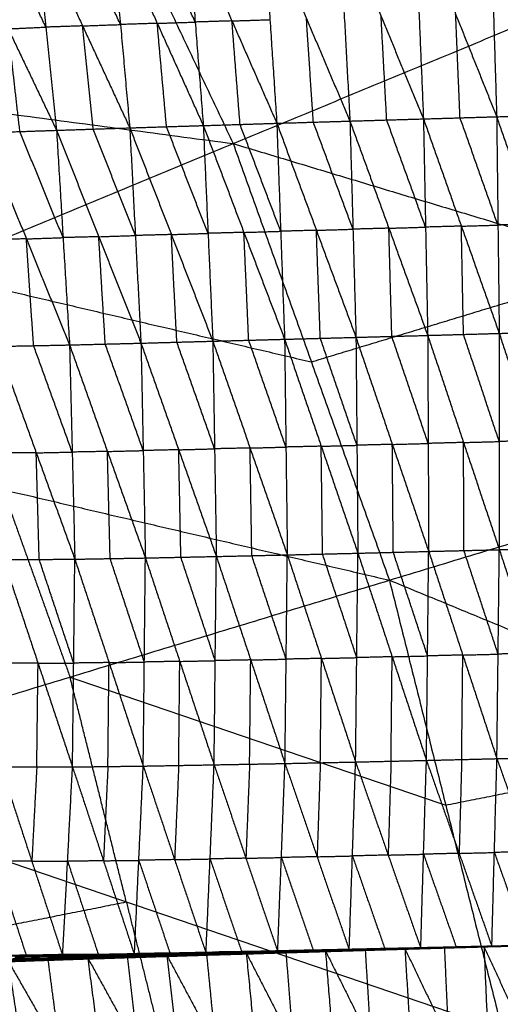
# Model space of a CAD drawing. Header units: millimetres. Extents: x -106 to 110, y -96 to 120.
# Tile 795 of 1020: x 53.65 to 59.65, y 23.78 to 36.08. Entities that reach past the tile are written whole.
import ezdxf

# ---------------------------------------------------------------- set-up
doc = ezdxf.new("R2010")
doc.units = ezdxf.units.MM
doc.header["$MEASUREMENT"] = 0
doc.layers.add('Default', color=7, linetype='Continuous', true_color=0x000000)

msp = doc.modelspace()

# ---------------------------------------------------------------- linework, layer by layer
at = {"layer": 'Default'}
for points in [[(46.493, 35.834, 3.861), (50.168, 37.798, 3.907), (53.843, 39.763, 3.952)], [(53.843, 39.763, 3.952), (55.081, 37.146, 3.952), (56.318, 34.53, 3.952)], [(56.318, 34.53, 3.952), (60.198, 36.137, 4.07), (64.078, 37.744, 4.188)], [(57.635, 37.399, -1.604), (57.706, 36.105, -2.123), (57.776, 34.811, -2.641)], [(57.635, 37.399, -1.604), (58.165, 36.118, -2.106), (58.694, 34.838, -2.609)], [(58.584, 37.426, -1.572), (58.639, 36.132, -2.09), (58.694, 34.838, -2.609)], [(58.584, 37.426, -1.572), (59.096, 36.146, -2.073), (59.608, 34.865, -2.573)], [(59.528, 37.453, -1.536), (59.568, 36.159, -2.055), (59.608, 34.865, -2.573)], [(59.528, 37.453, -1.536), (60.026, 36.172, -2.036), (60.524, 34.891, -2.536)], [(53.98, 35.984, -2.2), (53.678, 36.617, -1.941), (53.376, 37.25, -1.683)], [(53.848, 37.271, -1.682), (53.98, 35.984, -2.2), (54.113, 34.696, -2.718)], [(53.848, 37.271, -1.682), (54.438, 35.999, -2.196), (55.027, 34.726, -2.71)], [(54.911, 36.016, -2.191), (54.616, 36.653, -1.934), (54.321, 37.289, -1.677)], [(54.795, 37.307, -1.671), (54.911, 36.016, -2.191), (55.027, 34.726, -2.71)], [(54.795, 37.307, -1.671), (55.37, 36.031, -2.182), (55.945, 34.755, -2.693)], [(55.844, 36.047, -2.174), (55.556, 36.685, -1.918), (55.269, 37.323, -1.663)], [(55.743, 37.339, -1.655), (55.844, 36.047, -2.174), (55.945, 34.755, -2.693)], [(55.743, 37.339, -1.655), (56.303, 36.061, -2.162), (56.863, 34.784, -2.67)], [(56.691, 37.37, -1.632), (56.777, 36.077, -2.151), (56.863, 34.784, -2.67)], [(56.691, 37.37, -1.632), (57.233, 36.09, -2.137), (57.776, 34.811, -2.641)], [(52.904, 37.229, -1.684), (53.509, 35.963, -2.201), (54.113, 34.696, -2.718)], [(59.151, 34.852, -2.591), (59.123, 35.499, -2.332), (59.096, 36.146, -2.073)], [(55.37, 36.031, -2.182), (55.141, 36.024, -2.187), (54.911, 36.016, -2.191)], [(55.37, 36.031, -2.182), (55.607, 36.039, -2.178), (55.844, 36.047, -2.174)], [(55.486, 34.741, -2.702), (55.428, 35.386, -2.442), (55.37, 36.031, -2.182)], [(56.303, 36.061, -2.162), (56.073, 36.054, -2.168), (55.844, 36.047, -2.174)], [(56.303, 36.061, -2.162), (56.54, 36.069, -2.157), (56.777, 36.077, -2.151)], [(56.404, 34.769, -2.682), (56.353, 35.415, -2.422), (56.303, 36.061, -2.162)], [(57.319, 34.797, -2.656), (57.276, 35.444, -2.396), (57.233, 36.09, -2.137)], [(58.235, 34.825, -2.625), (58.2, 35.472, -2.366), (58.165, 36.118, -2.106)], [(53.509, 35.963, -2.201), (53.744, 35.973, -2.2), (53.98, 35.984, -2.2)], [(53.655, 34.68, -2.717), (53.582, 35.321, -2.459), (53.509, 35.963, -2.201)], [(54.438, 35.999, -2.196), (54.209, 35.991, -2.198), (53.98, 35.984, -2.2)], [(54.438, 35.999, -2.196), (54.674, 36.008, -2.193), (54.911, 36.016, -2.191)], [(54.57, 34.711, -2.714), (54.504, 35.355, -2.455), (54.438, 35.999, -2.196)], [(46.493, 35.834, 3.861), (51.406, 35.182, 3.907), (56.318, 34.53, 3.952)], [(56.863, 34.784, -2.67), (57.319, 34.797, -2.656), (57.776, 34.811, -2.641)], [(57.814, 33.461, -2.77), (57.567, 34.129, -2.713), (57.319, 34.797, -2.656)], [(57.776, 34.811, -2.641), (58.235, 34.825, -2.625), (58.694, 34.838, -2.609)], [(57.776, 34.811, -2.641), (57.814, 33.461, -2.77), (57.851, 32.111, -2.899)], [(57.776, 34.811, -2.641), (58.262, 33.473, -2.754), (58.747, 32.135, -2.866)], [(58.72, 33.487, -2.737), (58.478, 34.156, -2.681), (58.235, 34.825, -2.625)], [(58.694, 34.838, -2.609), (59.151, 34.852, -2.591), (59.608, 34.865, -2.573)], [(58.694, 34.838, -2.609), (58.72, 33.487, -2.737), (58.747, 32.135, -2.866)], [(58.694, 34.838, -2.609), (59.167, 33.499, -2.72), (59.64, 32.16, -2.832)], [(59.624, 33.512, -2.703), (59.388, 34.182, -2.647), (59.151, 34.852, -2.591)], [(59.608, 34.865, -2.573), (60.066, 34.878, -2.555), (60.524, 34.891, -2.536)], [(59.608, 34.865, -2.573), (59.624, 33.512, -2.703), (59.64, 32.16, -2.832)], [(59.608, 34.865, -2.573), (60.071, 33.525, -2.685), (60.534, 32.185, -2.798)], [(53.197, 34.665, -2.715), (53.655, 34.68, -2.717), (54.113, 34.696, -2.718)], [(54.194, 33.356, -2.848), (53.924, 34.018, -2.782), (53.655, 34.68, -2.717)], [(54.113, 34.696, -2.718), (54.57, 34.711, -2.714), (55.027, 34.726, -2.71)], [(54.113, 34.696, -2.718), (54.194, 33.356, -2.848), (54.275, 32.016, -2.978)], [(54.113, 34.696, -2.718), (54.64, 33.367, -2.844), (55.167, 32.038, -2.97)], [(55.097, 33.382, -2.84), (54.834, 34.046, -2.777), (54.57, 34.711, -2.714)], [(55.027, 34.726, -2.71), (55.486, 34.741, -2.702), (55.945, 34.755, -2.693)], [(55.027, 34.726, -2.71), (55.097, 33.382, -2.84), (55.167, 32.038, -2.97)], [(55.027, 34.726, -2.71), (55.546, 33.394, -2.831), (56.064, 32.063, -2.952)], [(56.004, 33.409, -2.823), (55.745, 34.075, -2.762), (55.486, 34.741, -2.702)], [(55.945, 34.755, -2.693), (56.404, 34.769, -2.682), (56.863, 34.784, -2.67)], [(55.945, 34.755, -2.693), (56.004, 33.409, -2.823), (56.064, 32.063, -2.952)], [(55.945, 34.755, -2.693), (56.452, 33.421, -2.811), (56.96, 32.087, -2.928)], [(56.911, 33.435, -2.799), (56.658, 34.102, -2.74), (56.404, 34.769, -2.682)], [(56.863, 34.784, -2.67), (56.911, 33.435, -2.799), (56.96, 32.087, -2.928)], [(56.863, 34.784, -2.67), (57.357, 33.447, -2.784), (57.851, 32.111, -2.899)], [(53.197, 34.665, -2.715), (53.736, 33.34, -2.847), (54.275, 32.016, -2.978)], [(48.618, 31.34, 3.861), (52.468, 32.935, 3.907), (56.318, 34.53, 3.952)], [(56.318, 34.53, 3.952), (57.294, 31.804, 3.952), (58.269, 29.079, 3.952)], [(56.318, 34.53, 3.952), (61.312, 33.024, 4.07), (66.306, 31.517, 4.188)], [(57.357, 33.447, -2.784), (57.134, 33.441, -2.792), (56.911, 33.435, -2.799)], [(57.357, 33.447, -2.784), (57.585, 33.454, -2.777), (57.814, 33.461, -2.77)], [(57.406, 32.099, -2.913), (57.381, 32.773, -2.849), (57.357, 33.447, -2.784)], [(58.262, 33.473, -2.754), (58.038, 33.467, -2.762), (57.814, 33.461, -2.77)], [(58.262, 33.473, -2.754), (58.491, 33.48, -2.746), (58.72, 33.487, -2.737)], [(58.299, 32.123, -2.882), (58.28, 32.798, -2.818), (58.262, 33.473, -2.754)], [(59.167, 33.499, -2.72), (58.944, 33.493, -2.729), (58.72, 33.487, -2.737)], [(59.167, 33.499, -2.72), (59.395, 33.506, -2.712), (59.624, 33.512, -2.703)], [(59.194, 32.148, -2.849), (59.18, 32.823, -2.785), (59.167, 33.499, -2.72)], [(60.071, 33.525, -2.685), (59.848, 33.519, -2.694), (59.624, 33.512, -2.703)], [(53.736, 33.34, -2.847), (53.512, 33.336, -2.846), (53.288, 33.331, -2.846)], [(53.736, 33.34, -2.847), (53.965, 33.348, -2.848), (54.194, 33.356, -2.848)], [(53.826, 32.007, -2.978), (53.781, 32.673, -2.912), (53.736, 33.34, -2.847)], [(54.64, 33.367, -2.844), (54.417, 33.361, -2.846), (54.194, 33.356, -2.848)], [(54.64, 33.367, -2.844), (54.868, 33.375, -2.842), (55.097, 33.382, -2.84)], [(54.721, 32.027, -2.974), (54.68, 32.697, -2.909), (54.64, 33.367, -2.844)], [(55.546, 33.394, -2.831), (55.321, 33.388, -2.835), (55.097, 33.382, -2.84)], [(55.546, 33.394, -2.831), (55.775, 33.402, -2.827), (56.004, 33.409, -2.823)], [(55.615, 32.051, -2.961), (55.58, 32.722, -2.896), (55.546, 33.394, -2.831)], [(56.452, 33.421, -2.811), (56.228, 33.415, -2.817), (56.004, 33.409, -2.823)], [(56.452, 33.421, -2.811), (56.682, 33.428, -2.805), (56.911, 33.435, -2.799)], [(56.512, 32.075, -2.94), (56.482, 32.748, -2.875), (56.452, 33.421, -2.811)], [(57.294, 31.804, 3.952), (59.303, 32.414, 4.011), (61.312, 33.024, 4.07)], [(52.468, 32.935, 3.907), (54.881, 32.37, 3.929), (57.294, 31.804, 3.952)], [(56.064, 32.063, -2.952), (56.512, 32.075, -2.94), (56.96, 32.087, -2.928)], [(56.96, 32.087, -2.928), (57.406, 32.099, -2.913), (57.851, 32.111, -2.899)], [(56.96, 32.087, -2.928), (56.977, 30.741, -2.782), (56.994, 29.395, -2.637)], [(56.96, 32.087, -2.928), (57.417, 30.751, -2.77), (57.875, 29.416, -2.612)], [(57.863, 30.763, -2.755), (57.634, 31.431, -2.834), (57.406, 32.099, -2.913)], [(57.851, 32.111, -2.899), (58.299, 32.123, -2.882), (58.747, 32.135, -2.866)], [(57.851, 32.111, -2.899), (57.863, 30.763, -2.755), (57.875, 29.416, -2.612)], [(57.851, 32.111, -2.899), (58.305, 30.774, -2.741), (58.759, 29.438, -2.584)], [(58.753, 30.786, -2.725), (58.526, 31.455, -2.804), (58.299, 32.123, -2.882)], [(58.747, 32.135, -2.866), (59.194, 32.148, -2.849), (59.64, 32.16, -2.832)], [(58.747, 32.135, -2.866), (58.753, 30.786, -2.725), (58.759, 29.438, -2.584)], [(58.747, 32.135, -2.866), (59.194, 30.798, -2.71), (59.641, 29.46, -2.554)], [(59.64, 30.81, -2.693), (59.417, 31.479, -2.771), (59.194, 32.148, -2.849)], [(59.64, 32.16, -2.832), (60.087, 32.172, -2.815), (60.534, 32.185, -2.798)], [(59.64, 32.16, -2.832), (59.64, 30.81, -2.693), (59.641, 29.46, -2.554)], [(59.64, 32.16, -2.832), (60.082, 30.822, -2.678), (60.523, 29.484, -2.523)], [(53.378, 31.998, -2.977), (53.826, 32.007, -2.978), (54.275, 32.016, -2.978)], [(53.378, 31.998, -2.977), (53.859, 30.669, -2.827), (54.341, 29.341, -2.678)], [(54.308, 30.678, -2.828), (54.067, 31.343, -2.903), (53.826, 32.007, -2.978)], [(54.275, 32.016, -2.978), (54.721, 32.027, -2.974), (55.167, 32.038, -2.97)], [(54.275, 32.016, -2.978), (54.308, 30.678, -2.828), (54.341, 29.341, -2.678)], [(54.275, 32.016, -2.978), (54.748, 30.686, -2.825), (55.222, 29.356, -2.672)], [(55.195, 30.697, -2.821), (54.958, 31.362, -2.897), (54.721, 32.027, -2.974)], [(55.167, 32.038, -2.97), (55.615, 32.051, -2.961), (56.064, 32.063, -2.952)], [(55.167, 32.038, -2.97), (55.195, 30.697, -2.821), (55.222, 29.356, -2.672)], [(55.167, 32.038, -2.97), (55.638, 30.707, -2.813), (56.108, 29.375, -2.657)], [(56.086, 30.719, -2.805), (55.851, 31.385, -2.883), (55.615, 32.051, -2.961)], [(56.064, 32.063, -2.952), (56.086, 30.719, -2.805), (56.108, 29.375, -2.657)], [(56.064, 32.063, -2.952), (56.529, 30.729, -2.794), (56.994, 29.395, -2.637)], [(56.977, 30.741, -2.782), (56.744, 31.408, -2.861), (56.512, 32.075, -2.94)], [(58.269, 29.079, 3.952), (62.288, 30.298, 4.07), (66.306, 31.517, 4.188)], [(48.618, 31.34, 3.861), (53.443, 30.21, 3.907), (58.269, 29.079, 3.952)], [(56.529, 30.729, -2.794), (56.753, 30.735, -2.788), (56.977, 30.741, -2.782)], [(57.417, 30.751, -2.77), (57.197, 30.746, -2.776), (56.977, 30.741, -2.782)], [(57.417, 30.751, -2.77), (57.64, 30.757, -2.763), (57.863, 30.763, -2.755)], [(57.434, 29.405, -2.624), (57.426, 30.078, -2.697), (57.417, 30.751, -2.77)], [(58.305, 30.774, -2.741), (58.084, 30.769, -2.748), (57.863, 30.763, -2.755)], [(58.305, 30.774, -2.741), (58.529, 30.78, -2.733), (58.753, 30.786, -2.725)], [(58.317, 29.427, -2.598), (58.311, 30.1, -2.67), (58.305, 30.774, -2.741)], [(59.194, 30.798, -2.71), (58.974, 30.792, -2.718), (58.753, 30.786, -2.725)], [(59.194, 30.798, -2.71), (59.417, 30.804, -2.702), (59.64, 30.81, -2.693)], [(59.2, 29.449, -2.569), (59.197, 30.123, -2.639), (59.194, 30.798, -2.71)], [(60.082, 30.822, -2.678), (59.861, 30.816, -2.685), (59.64, 30.81, -2.693)], [(53.859, 30.669, -2.827), (53.637, 30.668, -2.826), (53.414, 30.666, -2.826)], [(53.859, 30.669, -2.827), (54.083, 30.674, -2.828), (54.308, 30.678, -2.828)], [(53.896, 29.338, -2.676), (53.878, 30.003, -2.752), (53.859, 30.669, -2.827)], [(54.748, 30.686, -2.825), (54.528, 30.682, -2.827), (54.308, 30.678, -2.828)], [(54.748, 30.686, -2.825), (54.972, 30.692, -2.823), (55.195, 30.697, -2.821)], [(54.782, 29.349, -2.675), (54.765, 30.017, -2.75), (54.748, 30.686, -2.825)], [(55.638, 30.707, -2.813), (55.416, 30.702, -2.817), (55.195, 30.697, -2.821)], [(55.638, 30.707, -2.813), (55.862, 30.713, -2.809), (56.086, 30.719, -2.805)], [(55.665, 29.366, -2.664), (55.652, 30.036, -2.739), (55.638, 30.707, -2.813)], [(56.529, 30.729, -2.794), (56.307, 30.724, -2.799), (56.086, 30.719, -2.805)], [(56.551, 29.385, -2.647), (56.54, 30.057, -2.721), (56.529, 30.729, -2.794)], [(53.443, 30.21, 3.907), (53.862, 29.04, 3.907), (54.281, 27.869, 3.907)], [(56.108, 29.375, -2.657), (56.551, 29.385, -2.647), (56.994, 29.395, -2.637)], [(56.98, 28.093, -2.14), (56.766, 28.739, -2.394), (56.551, 29.385, -2.647)], [(56.965, 26.79, -1.643), (56.98, 28.093, -2.14), (56.994, 29.395, -2.637)], [(56.994, 29.395, -2.637), (57.434, 29.405, -2.624), (57.875, 29.416, -2.612)], [(56.994, 29.395, -2.637), (57.42, 28.102, -2.131), (57.847, 26.809, -1.624)], [(57.861, 28.112, -2.118), (57.648, 28.759, -2.371), (57.434, 29.405, -2.624)], [(57.847, 26.809, -1.624), (57.861, 28.112, -2.118), (57.875, 29.416, -2.612)], [(57.875, 29.416, -2.612), (58.317, 29.427, -2.598), (58.759, 29.438, -2.584)], [(57.875, 29.416, -2.612), (58.303, 28.123, -2.107), (58.731, 26.829, -1.602)], [(58.745, 28.133, -2.093), (58.531, 28.78, -2.345), (58.317, 29.427, -2.598)], [(58.731, 26.829, -1.602), (58.745, 28.133, -2.093), (58.759, 29.438, -2.584)], [(58.759, 29.438, -2.584), (59.2, 29.449, -2.569), (59.641, 29.46, -2.554)], [(58.759, 29.438, -2.584), (59.185, 28.144, -2.081), (59.611, 26.851, -1.577)], [(59.626, 28.156, -2.066), (59.413, 28.802, -2.317), (59.2, 29.449, -2.569)], [(59.611, 26.851, -1.577), (59.626, 28.156, -2.066), (59.641, 29.46, -2.554)], [(59.641, 29.46, -2.554), (60.082, 29.472, -2.539), (60.523, 29.484, -2.523)], [(59.641, 29.46, -2.554), (60.066, 28.167, -2.053), (60.491, 26.873, -1.551)], [(53.451, 29.334, -2.675), (53.896, 29.338, -2.676), (54.341, 29.341, -2.678)], [(53.451, 29.334, -2.675), (53.882, 28.041, -2.175), (54.312, 26.747, -1.675)], [(54.327, 28.044, -2.176), (54.111, 28.691, -2.426), (53.896, 29.338, -2.676)], [(54.312, 26.747, -1.675), (54.327, 28.044, -2.176), (54.341, 29.341, -2.678)], [(54.341, 29.341, -2.678), (54.782, 29.349, -2.675), (55.222, 29.356, -2.672)], [(54.341, 29.341, -2.678), (54.768, 28.05, -2.174), (55.195, 26.758, -1.669)], [(55.209, 28.057, -2.17), (54.995, 28.703, -2.423), (54.782, 29.349, -2.675)], [(55.195, 26.758, -1.669), (55.209, 28.057, -2.17), (55.222, 29.356, -2.672)], [(55.222, 29.356, -2.672), (55.665, 29.366, -2.664), (56.108, 29.375, -2.657)], [(55.222, 29.356, -2.672), (55.651, 28.065, -2.165), (56.08, 26.774, -1.659)], [(56.094, 28.074, -2.158), (55.88, 28.72, -2.411), (55.665, 29.366, -2.664)], [(56.08, 26.774, -1.659), (56.094, 28.074, -2.158), (56.108, 29.375, -2.657)], [(56.108, 29.375, -2.657), (56.537, 28.083, -2.15), (56.965, 26.79, -1.643)], [(50.293, 26.66, 3.861), (54.281, 27.869, 3.907), (58.269, 29.079, 3.952)], [(58.269, 29.079, 3.952), (58.972, 26.271, 3.952), (59.675, 23.464, 3.952)], [(58.269, 29.079, 3.952), (63.091, 27.091, 4.07), (67.913, 25.102, 4.188)], [(59.185, 28.144, -2.081), (59.405, 28.15, -2.073), (59.626, 28.156, -2.066)], [(60.066, 28.167, -2.053), (59.846, 28.161, -2.059), (59.626, 28.156, -2.066)], [(53.882, 28.041, -2.175), (53.658, 28.041, -2.174), (53.435, 28.041, -2.174)], [(53.866, 26.748, -1.674), (53.874, 27.394, -1.924), (53.882, 28.041, -2.175)], [(53.882, 28.041, -2.175), (54.104, 28.042, -2.175), (54.327, 28.044, -2.176)], [(54.768, 28.05, -2.174), (54.547, 28.047, -2.175), (54.327, 28.044, -2.176)], [(54.754, 26.753, -1.672), (54.761, 27.401, -1.923), (54.768, 28.05, -2.174)], [(54.768, 28.05, -2.174), (54.988, 28.053, -2.172), (55.209, 28.057, -2.17)], [(55.651, 28.065, -2.165), (55.43, 28.061, -2.168), (55.209, 28.057, -2.17)], [(55.638, 26.766, -1.664), (55.645, 27.415, -1.915), (55.651, 28.065, -2.165)], [(55.651, 28.065, -2.165), (55.873, 28.07, -2.162), (56.094, 28.074, -2.158)], [(56.537, 28.083, -2.15), (56.316, 28.079, -2.154), (56.094, 28.074, -2.158)], [(56.523, 26.782, -1.651), (56.53, 27.432, -1.901), (56.537, 28.083, -2.15)], [(56.537, 28.083, -2.15), (56.758, 28.088, -2.145), (56.98, 28.093, -2.14)], [(57.42, 28.102, -2.131), (57.2, 28.097, -2.135), (56.98, 28.093, -2.14)], [(57.406, 26.8, -1.634), (57.413, 27.451, -1.882), (57.42, 28.102, -2.131)], [(57.42, 28.102, -2.131), (57.641, 28.107, -2.124), (57.861, 28.112, -2.118)], [(58.303, 28.123, -2.107), (58.082, 28.117, -2.113), (57.861, 28.112, -2.118)], [(58.289, 26.819, -1.613), (58.296, 27.471, -1.86), (58.303, 28.123, -2.107)], [(58.303, 28.123, -2.107), (58.524, 28.128, -2.1), (58.745, 28.133, -2.093)], [(59.185, 28.144, -2.081), (58.965, 28.139, -2.087), (58.745, 28.133, -2.093)], [(59.171, 26.84, -1.59), (59.178, 27.492, -1.835), (59.185, 28.144, -2.081)], [(54.281, 27.869, 3.907), (56.626, 27.07, 3.929), (58.972, 26.271, 3.952)], [(54.984, 25.062, 3.907), (54.632, 26.466, 3.907), (54.281, 27.869, 3.907)], [(58.972, 26.271, 3.952), (61.031, 26.681, 4.011), (63.091, 27.091, 4.07)], [(56.965, 26.79, -1.643), (57.406, 26.8, -1.634), (57.847, 26.809, -1.624)], [(57.406, 26.8, -1.634), (57.386, 26.213, -1.174), (57.366, 25.626, -0.713)], [(57.767, 24.462, 0.216), (57.807, 25.636, -0.704), (57.847, 26.809, -1.624)], [(57.847, 26.809, -1.624), (58.289, 26.819, -1.613), (58.731, 26.829, -1.602)], [(57.847, 26.809, -1.624), (58.253, 25.647, -0.695), (58.66, 24.484, 0.234)], [(58.289, 26.819, -1.613), (58.271, 26.233, -1.154), (58.253, 25.647, -0.695)], [(58.66, 24.484, 0.234), (58.695, 25.657, -0.684), (58.731, 26.829, -1.602)], [(58.731, 26.829, -1.602), (59.171, 26.84, -1.59), (59.611, 26.851, -1.577)], [(58.731, 26.829, -1.602), (59.139, 25.668, -0.674), (59.548, 24.507, 0.254)], [(59.171, 26.84, -1.59), (59.155, 26.254, -1.132), (59.139, 25.668, -0.674)], [(59.548, 24.507, 0.254), (59.579, 25.679, -0.662), (59.611, 26.851, -1.577)], [(59.611, 26.851, -1.577), (60.051, 26.862, -1.564), (60.491, 26.873, -1.551)], [(59.611, 26.851, -1.577), (60.023, 25.69, -0.651), (60.436, 24.53, 0.276)], [(53.419, 26.748, -1.673), (53.804, 25.569, -0.755), (54.189, 24.39, 0.164)], [(53.419, 26.748, -1.673), (53.866, 26.748, -1.674), (54.312, 26.747, -1.675)], [(53.866, 26.748, -1.674), (53.835, 26.159, -1.214), (53.804, 25.569, -0.755)], [(54.189, 24.39, 0.164), (54.251, 25.569, -0.755), (54.312, 26.747, -1.675)], [(54.312, 26.747, -1.675), (54.754, 26.753, -1.672), (55.195, 26.758, -1.669)], [(54.312, 26.747, -1.675), (54.699, 25.576, -0.75), (55.085, 24.404, 0.175)], [(54.754, 26.753, -1.672), (54.726, 26.164, -1.211), (54.699, 25.576, -0.75)], [(55.085, 24.404, 0.175), (55.14, 25.581, -0.747), (55.195, 26.758, -1.669)], [(55.195, 26.758, -1.669), (55.638, 26.766, -1.664), (56.08, 26.774, -1.659)], [(55.195, 26.758, -1.669), (55.587, 25.59, -0.741), (55.979, 24.422, 0.187)], [(55.638, 26.766, -1.664), (55.612, 26.178, -1.203), (55.587, 25.59, -0.741)], [(55.979, 24.422, 0.187), (56.03, 25.598, -0.736), (56.08, 26.774, -1.659)], [(56.08, 26.774, -1.659), (56.523, 26.782, -1.651), (56.965, 26.79, -1.643)], [(56.08, 26.774, -1.659), (56.477, 25.607, -0.729), (56.874, 24.441, 0.201)], [(56.523, 26.782, -1.651), (56.5, 26.195, -1.19), (56.477, 25.607, -0.729)], [(56.874, 24.441, 0.201), (56.92, 25.616, -0.721), (56.965, 26.79, -1.643)], [(56.965, 26.79, -1.643), (57.366, 25.626, -0.713), (57.767, 24.462, 0.216)], [(50.293, 26.66, 3.861), (54.984, 25.062, 3.907), (59.675, 23.464, 3.952)], [(54.699, 25.576, -0.75), (54.475, 25.572, -0.753), (54.251, 25.569, -0.755)], [(54.699, 25.576, -0.75), (54.919, 25.578, -0.749), (55.14, 25.581, -0.747)], [(55.587, 25.59, -0.741), (55.364, 25.586, -0.744), (55.14, 25.581, -0.747)], [(55.14, 25.581, -0.747), (55.336, 24.997, -0.283), (55.532, 24.413, 0.181)], [(55.587, 25.59, -0.741), (55.809, 25.594, -0.739), (56.03, 25.598, -0.736)], [(56.477, 25.607, -0.729), (56.254, 25.603, -0.732), (56.03, 25.598, -0.736)], [(56.03, 25.598, -0.736), (56.228, 25.015, -0.271), (56.427, 24.432, 0.194)], [(56.477, 25.607, -0.729), (56.699, 25.612, -0.725), (56.92, 25.616, -0.721)], [(57.366, 25.626, -0.713), (57.143, 25.621, -0.717), (56.92, 25.616, -0.721)], [(56.92, 25.616, -0.721), (57.12, 25.034, -0.256), (57.32, 24.452, 0.209)], [(57.366, 25.626, -0.713), (57.586, 25.631, -0.709), (57.807, 25.636, -0.704)], [(58.253, 25.647, -0.695), (58.03, 25.641, -0.699), (57.807, 25.636, -0.704)], [(57.807, 25.636, -0.704), (58.01, 25.055, -0.239), (58.213, 24.473, 0.225)], [(58.253, 25.647, -0.695), (58.474, 25.652, -0.69), (58.695, 25.657, -0.684)], [(59.139, 25.668, -0.674), (58.917, 25.663, -0.679), (58.695, 25.657, -0.684)], [(58.695, 25.657, -0.684), (58.9, 25.076, -0.22), (59.104, 24.496, 0.244)], [(59.139, 25.668, -0.674), (59.359, 25.674, -0.668), (59.579, 25.679, -0.662)], [(60.023, 25.69, -0.651), (59.801, 25.685, -0.656), (59.579, 25.679, -0.662)], [(59.579, 25.679, -0.662), (59.786, 25.099, -0.198), (59.992, 24.518, 0.265)], [(53.351, 25.569, -0.76), (53.543, 24.98, -0.301), (53.736, 24.39, 0.159)], [(53.804, 25.569, -0.755), (53.577, 25.569, -0.757), (53.351, 25.569, -0.76)], [(53.804, 25.569, -0.755), (54.028, 25.569, -0.755), (54.251, 25.569, -0.755)], [(54.251, 25.569, -0.755), (54.444, 24.983, -0.293), (54.637, 24.397, 0.169)], [(50.897, 24.249, 3.861), (52.94, 24.655, 3.884), (54.984, 25.062, 3.907)], [(54.984, 25.062, 3.907), (55.286, 23.856, 3.907), (55.588, 22.651, 3.907)], [(56.569, 24.445, 0.187), (57.054, 24.455, 0.194), (57.539, 24.465, 0.202)], [(56.874, 24.441, 0.201), (57.206, 24.453, 0.201), (57.539, 24.465, 0.202)], [(57.046, 24.454, 0.189), (57.288, 24.459, 0.193), (57.53, 24.464, 0.197)], [(57.53, 24.464, 0.197), (57.292, 24.459, 0.195), (57.054, 24.455, 0.194)], [(57.206, 24.453, 0.201), (57.429, 24.458, 0.205), (57.653, 24.464, 0.209)], [(57.444, 24.442, 0.202), (57.953, 24.46, 0.216), (58.462, 24.478, 0.23)], [(57.444, 24.442, 0.202), (57.943, 24.457, 0.211), (58.443, 24.472, 0.22)], [(57.457, 24.447, 0.206), (57.712, 24.456, 0.214), (57.966, 24.465, 0.221)], [(57.47, 24.452, 0.211), (57.966, 24.465, 0.221), (58.462, 24.478, 0.23)], [(57.475, 24.445, 0.193), (57.969, 24.459, 0.202), (58.464, 24.474, 0.212)], [(57.475, 24.445, 0.193), (57.959, 24.459, 0.206), (58.443, 24.472, 0.22)], [(57.982, 24.463, 0.201), (57.735, 24.456, 0.197), (57.488, 24.449, 0.192)], [(57.501, 24.453, 0.191), (57.991, 24.466, 0.2), (58.481, 24.479, 0.209)], [(57.501, 24.453, 0.191), (57.982, 24.463, 0.201), (58.464, 24.474, 0.212)], [(58.002, 24.47, 0.2), (57.757, 24.464, 0.196), (57.512, 24.458, 0.191)], [(57.522, 24.462, 0.192), (58.009, 24.473, 0.201), (58.496, 24.484, 0.211)], [(57.522, 24.462, 0.192), (58.002, 24.47, 0.2), (58.481, 24.479, 0.209)], [(57.522, 24.462, 0.192), (57.53, 24.464, 0.197), (57.539, 24.465, 0.202)], [(58.017, 24.475, 0.206), (57.774, 24.469, 0.201), (57.53, 24.464, 0.197)], [(57.539, 24.465, 0.202), (58.023, 24.476, 0.211), (58.506, 24.486, 0.22)], [(57.539, 24.465, 0.202), (58.017, 24.475, 0.206), (58.496, 24.484, 0.211)], [(57.539, 24.465, 0.202), (57.653, 24.464, 0.209), (57.767, 24.462, 0.216)], [(57.653, 24.464, 0.209), (57.838, 24.47, 0.21), (58.023, 24.476, 0.211)], [(58.136, 24.474, 0.218), (57.895, 24.469, 0.214), (57.653, 24.464, 0.209)], [(57.767, 24.462, 0.216), (58.136, 24.474, 0.218), (58.506, 24.486, 0.22)], [(57.767, 24.462, 0.216), (58.213, 24.473, 0.225), (58.66, 24.484, 0.234)], [(57.953, 24.46, 0.216), (58.203, 24.468, 0.22), (58.453, 24.475, 0.225)], [(57.959, 24.459, 0.206), (58.206, 24.466, 0.211), (58.453, 24.473, 0.216)], [(57.966, 24.465, 0.221), (58.002, 23.89, -0.261), (58.037, 23.314, -0.742)], [(58.453, 24.473, 0.216), (58.211, 24.466, 0.209), (57.969, 24.459, 0.202)], [(57.969, 24.459, 0.202), (57.976, 24.461, 0.202), (57.982, 24.463, 0.201)], [(57.982, 24.463, 0.201), (58.228, 24.47, 0.206), (58.473, 24.476, 0.21)], [(58.473, 24.476, 0.21), (58.232, 24.471, 0.205), (57.991, 24.466, 0.2)], [(57.991, 24.466, 0.2), (57.996, 24.468, 0.2), (58.002, 24.47, 0.2)], [(58.002, 24.47, 0.2), (58.245, 24.476, 0.205), (58.489, 24.481, 0.21)], [(58.489, 24.481, 0.21), (58.249, 24.477, 0.206), (58.009, 24.473, 0.201)], [(58.009, 24.473, 0.201), (58.013, 24.474, 0.204), (58.017, 24.475, 0.206)], [(58.017, 24.475, 0.206), (58.259, 24.48, 0.211), (58.501, 24.485, 0.215)], [(58.501, 24.485, 0.215), (58.262, 24.48, 0.213), (58.023, 24.476, 0.211)], [(58.136, 24.474, 0.218), (58.36, 24.48, 0.223), (58.583, 24.485, 0.227)], [(58.213, 24.473, 0.225), (58.175, 24.474, 0.222), (58.136, 24.474, 0.218)], [(58.443, 24.472, 0.22), (58.946, 24.488, 0.236), (59.449, 24.504, 0.252)], [(58.443, 24.472, 0.22), (58.942, 24.487, 0.232), (59.441, 24.501, 0.244)], [(58.443, 24.472, 0.22), (58.453, 24.475, 0.225), (58.462, 24.478, 0.23)], [(58.443, 24.472, 0.22), (58.453, 24.473, 0.216), (58.464, 24.474, 0.212)], [(58.453, 24.475, 0.225), (58.704, 24.483, 0.233), (58.955, 24.491, 0.241)], [(58.946, 24.488, 0.236), (58.699, 24.482, 0.23), (58.453, 24.475, 0.225)], [(58.952, 24.487, 0.228), (58.703, 24.48, 0.222), (58.453, 24.473, 0.216)], [(58.462, 24.478, 0.23), (58.955, 24.491, 0.241), (59.449, 24.504, 0.252)], [(58.462, 24.478, 0.23), (58.533, 23.328, -0.732), (58.604, 22.177, -1.695)], [(58.462, 24.478, 0.23), (59.006, 23.342, -0.721), (59.55, 22.205, -1.672)], [(58.464, 24.474, 0.212), (58.958, 24.488, 0.225), (59.452, 24.502, 0.238)], [(58.464, 24.474, 0.212), (58.952, 24.487, 0.228), (59.441, 24.501, 0.244)], [(58.464, 24.474, 0.212), (58.473, 24.476, 0.21), (58.481, 24.479, 0.209)], [(58.967, 24.49, 0.224), (58.72, 24.483, 0.217), (58.473, 24.476, 0.21)], [(58.481, 24.479, 0.209), (58.971, 24.491, 0.223), (59.461, 24.504, 0.236)], [(58.481, 24.479, 0.209), (58.967, 24.49, 0.224), (59.452, 24.502, 0.238)], [(58.481, 24.479, 0.209), (58.489, 24.481, 0.21), (58.496, 24.484, 0.211)], [(58.978, 24.494, 0.223), (58.733, 24.488, 0.217), (58.489, 24.481, 0.21)], [(58.496, 24.484, 0.211), (58.982, 24.496, 0.224), (59.468, 24.507, 0.238)], [(58.496, 24.484, 0.211), (58.978, 24.494, 0.223), (59.461, 24.504, 0.236)], [(58.496, 24.484, 0.211), (58.501, 24.485, 0.215), (58.506, 24.486, 0.22)], [(58.987, 24.496, 0.229), (58.744, 24.491, 0.222), (58.501, 24.485, 0.215)], [(58.506, 24.486, 0.22), (58.99, 24.497, 0.232), (59.474, 24.508, 0.244)], [(58.506, 24.486, 0.22), (58.987, 24.496, 0.229), (59.468, 24.507, 0.238)], [(58.506, 24.486, 0.22), (58.583, 24.485, 0.227), (58.66, 24.484, 0.234)], [(59.067, 24.496, 0.239), (58.825, 24.491, 0.233), (58.583, 24.485, 0.227)], [(58.66, 24.484, 0.234), (59.067, 24.496, 0.239), (59.474, 24.508, 0.244)], [(58.66, 24.484, 0.234), (59.104, 24.496, 0.244), (59.548, 24.507, 0.254)], [(58.942, 24.487, 0.232), (58.944, 24.487, 0.234), (58.946, 24.488, 0.236)], [(58.942, 24.487, 0.232), (58.947, 24.487, 0.23), (58.952, 24.487, 0.228)], [(58.946, 24.488, 0.236), (59.195, 24.495, 0.242), (59.445, 24.503, 0.248)], [(58.952, 24.487, 0.228), (59.199, 24.494, 0.234), (59.446, 24.501, 0.241)], [(58.955, 24.491, 0.241), (58.981, 23.917, -0.24), (59.006, 23.342, -0.721)], [(59.446, 24.501, 0.241), (59.202, 24.495, 0.233), (58.958, 24.488, 0.225)], [(58.958, 24.488, 0.225), (58.962, 24.489, 0.224), (58.967, 24.49, 0.224)], [(58.967, 24.49, 0.224), (59.212, 24.497, 0.23), (59.457, 24.503, 0.237)], [(59.457, 24.503, 0.237), (59.214, 24.497, 0.23), (58.971, 24.491, 0.223)], [(58.971, 24.491, 0.223), (58.975, 24.493, 0.223), (58.978, 24.494, 0.223)], [(58.978, 24.494, 0.223), (59.222, 24.5, 0.23), (59.465, 24.505, 0.237)], [(59.465, 24.505, 0.237), (59.223, 24.501, 0.23), (58.982, 24.496, 0.224)], [(58.982, 24.496, 0.224), (58.985, 24.496, 0.226), (58.987, 24.496, 0.229)], [(58.987, 24.496, 0.229), (59.229, 24.502, 0.235), (59.471, 24.507, 0.241)], [(59.471, 24.507, 0.241), (59.231, 24.502, 0.236), (58.99, 24.497, 0.232)], [(58.99, 24.497, 0.232), (59.028, 24.496, 0.235), (59.067, 24.496, 0.239)], [(59.067, 24.496, 0.239), (59.289, 24.502, 0.244), (59.511, 24.507, 0.249)], [(59.511, 24.507, 0.249), (59.307, 24.501, 0.246), (59.104, 24.496, 0.244)], [(59.441, 24.501, 0.244), (59.939, 24.515, 0.26), (60.436, 24.53, 0.276)], [(59.441, 24.501, 0.244), (59.445, 24.503, 0.248), (59.449, 24.504, 0.252)], [(59.441, 24.501, 0.244), (59.446, 24.501, 0.241), (59.452, 24.502, 0.238)], [(59.445, 24.503, 0.248), (59.694, 24.51, 0.256), (59.943, 24.517, 0.264)], [(59.939, 24.515, 0.26), (59.692, 24.509, 0.254), (59.445, 24.503, 0.248)], [(59.944, 24.516, 0.257), (59.695, 24.509, 0.249), (59.446, 24.501, 0.241)], [(59.449, 24.504, 0.252), (59.943, 24.517, 0.264), (60.436, 24.53, 0.276)], [(59.449, 24.504, 0.252), (59.499, 23.355, -0.71), (59.55, 22.205, -1.672)], [(59.449, 24.504, 0.252), (59.973, 23.368, -0.698), (60.498, 22.232, -1.648)], [(59.452, 24.502, 0.238), (59.944, 24.516, 0.257), (60.436, 24.53, 0.276)], [(59.452, 24.502, 0.238), (59.457, 24.503, 0.237), (59.461, 24.504, 0.236)], [(59.949, 24.517, 0.256), (59.703, 24.51, 0.247), (59.457, 24.503, 0.237)], [(59.461, 24.504, 0.236), (59.949, 24.517, 0.256), (60.436, 24.53, 0.276)], [(59.461, 24.504, 0.236), (59.465, 24.505, 0.237), (59.468, 24.507, 0.238)], [(59.952, 24.518, 0.257), (59.709, 24.512, 0.247), (59.465, 24.505, 0.237)], [(59.468, 24.507, 0.238), (59.952, 24.518, 0.257), (60.436, 24.53, 0.276)], [(59.468, 24.507, 0.238), (59.471, 24.507, 0.241), (59.474, 24.508, 0.244)], [(59.955, 24.519, 0.26), (59.713, 24.513, 0.25), (59.471, 24.507, 0.241)], [(59.474, 24.508, 0.244), (59.955, 24.519, 0.26), (60.436, 24.53, 0.276)], [(59.474, 24.508, 0.244), (59.511, 24.507, 0.249), (59.548, 24.507, 0.254)], [(59.511, 24.507, 0.249), (59.733, 24.513, 0.254), (59.955, 24.519, 0.26)], [(59.992, 24.518, 0.265), (59.751, 24.513, 0.257), (59.511, 24.507, 0.249)], [(59.548, 24.507, 0.254), (59.992, 24.518, 0.265), (60.436, 24.53, 0.276)], [(53.282, 24.39, 0.154), (53.736, 24.39, 0.159), (54.189, 24.39, 0.164)], [(53.441, 24.314, 0.14), (53.971, 24.339, 0.154), (54.501, 24.365, 0.167)], [(53.441, 24.314, 0.14), (53.943, 24.332, 0.149), (54.444, 24.349, 0.158)], [(53.466, 24.396, 0.146), (53.693, 24.396, 0.148), (53.92, 24.396, 0.151)], [(53.474, 24.321, 0.148), (53.738, 24.334, 0.155), (54.003, 24.347, 0.162)], [(53.506, 24.329, 0.156), (54.003, 24.347, 0.162), (54.501, 24.365, 0.167)], [(53.51, 24.33, 0.126), (54.007, 24.344, 0.137), (54.505, 24.358, 0.148)], [(53.51, 24.33, 0.126), (53.977, 24.339, 0.142), (54.444, 24.349, 0.158)], [(54.036, 24.358, 0.135), (53.787, 24.35, 0.13), (53.539, 24.343, 0.124)], [(53.567, 24.357, 0.122), (54.061, 24.367, 0.134), (54.555, 24.378, 0.146)], [(53.567, 24.357, 0.122), (54.036, 24.358, 0.135), (54.505, 24.358, 0.148)], [(54.085, 24.382, 0.134), (53.838, 24.377, 0.128), (53.591, 24.371, 0.122)], [(53.614, 24.386, 0.121), (54.105, 24.393, 0.133), (54.596, 24.4, 0.145)], [(53.614, 24.386, 0.121), (54.085, 24.382, 0.134), (54.555, 24.378, 0.146)], [(54.123, 24.4, 0.141), (53.878, 24.397, 0.136), (53.632, 24.393, 0.13)], [(53.65, 24.401, 0.138), (54.139, 24.405, 0.148), (54.627, 24.409, 0.157)], [(53.65, 24.401, 0.138), (53.92, 24.396, 0.151), (54.189, 24.39, 0.164)], [(53.65, 24.401, 0.138), (54.123, 24.4, 0.141), (54.596, 24.4, 0.145)], [(53.92, 24.396, 0.151), (53.828, 24.393, 0.155), (53.736, 24.39, 0.159)], [(54.408, 24.4, 0.16), (54.164, 24.398, 0.156), (53.92, 24.396, 0.151)], [(53.971, 24.339, 0.154), (54.222, 24.348, 0.158), (54.472, 24.357, 0.163)], [(53.977, 24.339, 0.142), (54.226, 24.347, 0.148), (54.475, 24.354, 0.153)], [(54.003, 24.347, 0.162), (54.08, 23.769, -0.318), (54.157, 23.191, -0.798)], [(54.007, 24.344, 0.137), (54.022, 24.351, 0.136), (54.036, 24.358, 0.135)], [(54.475, 24.354, 0.153), (54.241, 24.349, 0.145), (54.007, 24.344, 0.137)], [(54.036, 24.358, 0.135), (54.283, 24.363, 0.141), (54.53, 24.368, 0.147)], [(54.061, 24.367, 0.134), (54.073, 24.375, 0.134), (54.085, 24.382, 0.134)], [(54.53, 24.368, 0.147), (54.296, 24.368, 0.141), (54.061, 24.367, 0.134)], [(54.085, 24.382, 0.134), (54.33, 24.385, 0.139), (54.576, 24.389, 0.145)], [(54.105, 24.393, 0.133), (54.114, 24.397, 0.137), (54.123, 24.4, 0.141)], [(54.576, 24.389, 0.145), (54.341, 24.391, 0.139), (54.105, 24.393, 0.133)], [(54.123, 24.4, 0.141), (54.368, 24.402, 0.146), (54.612, 24.404, 0.151)], [(54.612, 24.404, 0.151), (54.375, 24.405, 0.149), (54.139, 24.405, 0.148)], [(54.139, 24.405, 0.148), (54.274, 24.402, 0.154), (54.408, 24.4, 0.16)], [(54.189, 24.39, 0.164), (54.408, 24.4, 0.16), (54.627, 24.409, 0.157)], [(54.189, 24.39, 0.164), (54.637, 24.397, 0.169), (55.085, 24.404, 0.175)], [(54.408, 24.4, 0.16), (54.632, 24.403, 0.163), (54.856, 24.407, 0.166)], [(54.444, 24.349, 0.158), (54.967, 24.372, 0.169), (55.49, 24.395, 0.18)], [(54.444, 24.349, 0.158), (54.944, 24.365, 0.166), (55.445, 24.381, 0.173)], [(54.444, 24.349, 0.158), (54.472, 24.357, 0.163), (54.501, 24.365, 0.167)], [(54.444, 24.349, 0.158), (54.475, 24.354, 0.153), (54.505, 24.358, 0.148)], [(54.472, 24.357, 0.163), (54.734, 24.369, 0.168), (54.995, 24.38, 0.174)], [(54.967, 24.372, 0.169), (54.72, 24.365, 0.166), (54.472, 24.357, 0.163)], [(54.975, 24.37, 0.161), (54.725, 24.362, 0.157), (54.475, 24.354, 0.153)], [(54.501, 24.365, 0.167), (54.995, 24.38, 0.174), (55.49, 24.395, 0.18)], [(54.501, 24.365, 0.167), (54.654, 23.209, -0.792), (54.808, 22.053, -1.752)], [(54.501, 24.365, 0.167), (55.129, 23.226, -0.788), (55.757, 22.087, -1.744)], [(54.505, 24.358, 0.148), (55, 24.373, 0.157), (55.495, 24.388, 0.165)], [(54.505, 24.358, 0.148), (54.975, 24.37, 0.161), (55.445, 24.381, 0.173)], [(54.505, 24.358, 0.148), (54.53, 24.368, 0.147), (54.555, 24.378, 0.146)], [(55.025, 24.383, 0.155), (54.778, 24.375, 0.151), (54.53, 24.368, 0.147)], [(54.555, 24.378, 0.146), (55.047, 24.39, 0.154), (55.538, 24.403, 0.162)], [(54.555, 24.378, 0.146), (54.576, 24.389, 0.145), (54.596, 24.4, 0.145)], [(54.555, 24.378, 0.146), (55.025, 24.383, 0.155), (55.495, 24.388, 0.165)], [(55.067, 24.401, 0.154), (54.821, 24.395, 0.149), (54.576, 24.389, 0.145)], [(54.596, 24.4, 0.145), (55.085, 24.41, 0.153), (55.573, 24.42, 0.162)], [(54.596, 24.4, 0.145), (54.612, 24.404, 0.151), (54.627, 24.409, 0.157)], [(54.596, 24.4, 0.145), (55.067, 24.401, 0.154), (55.538, 24.403, 0.162)], [(55.1, 24.414, 0.159), (54.856, 24.409, 0.155), (54.612, 24.404, 0.151)], [(54.627, 24.409, 0.157), (55.114, 24.418, 0.165), (55.6, 24.426, 0.172)], [(54.627, 24.409, 0.157), (55.1, 24.414, 0.159), (55.573, 24.42, 0.162)], [(54.627, 24.409, 0.157), (54.856, 24.407, 0.166), (55.085, 24.404, 0.175)], [(54.856, 24.407, 0.166), (54.747, 24.402, 0.167), (54.637, 24.397, 0.169)], [(54.856, 24.407, 0.166), (54.985, 24.412, 0.165), (55.114, 24.418, 0.165)], [(55.342, 24.415, 0.173), (55.099, 24.411, 0.17), (54.856, 24.407, 0.166)], [(54.944, 24.365, 0.166), (54.956, 24.369, 0.167), (54.967, 24.372, 0.169)], [(54.944, 24.365, 0.166), (54.96, 24.368, 0.163), (54.975, 24.37, 0.161)], [(54.967, 24.372, 0.169), (55.217, 24.38, 0.173), (55.467, 24.388, 0.177)], [(54.975, 24.37, 0.161), (55.222, 24.377, 0.165), (55.47, 24.385, 0.169)], [(54.995, 24.38, 0.174), (55.062, 23.803, -0.307), (55.129, 23.226, -0.788)], [(55.47, 24.385, 0.169), (55.235, 24.379, 0.163), (55, 24.373, 0.157)], [(55, 24.373, 0.157), (55.013, 24.378, 0.156), (55.025, 24.383, 0.155)], [(55.025, 24.383, 0.155), (55.271, 24.389, 0.159), (55.517, 24.395, 0.164)], [(55.047, 24.39, 0.154), (55.057, 24.396, 0.154), (55.067, 24.401, 0.154)], [(55.517, 24.395, 0.164), (55.282, 24.393, 0.159), (55.047, 24.39, 0.154)], [(55.067, 24.401, 0.154), (55.311, 24.406, 0.158), (55.556, 24.411, 0.162)], [(55.085, 24.404, 0.175), (55.342, 24.415, 0.173), (55.6, 24.426, 0.172)], [(55.085, 24.404, 0.175), (55.532, 24.413, 0.181), (55.979, 24.422, 0.187)], [(55.085, 24.41, 0.153), (55.092, 24.412, 0.156), (55.1, 24.414, 0.159)], [(55.556, 24.411, 0.162), (55.32, 24.41, 0.158), (55.085, 24.41, 0.153)], [(55.1, 24.414, 0.159), (55.343, 24.419, 0.163), (55.587, 24.423, 0.167)], [(55.587, 24.423, 0.167), (55.35, 24.42, 0.166), (55.114, 24.418, 0.165)], [(55.342, 24.415, 0.173), (55.566, 24.42, 0.177), (55.79, 24.424, 0.18)], [(55.532, 24.413, 0.181), (55.437, 24.414, 0.177), (55.342, 24.415, 0.173)], [(55.445, 24.381, 0.173), (55.963, 24.403, 0.184), (56.481, 24.424, 0.195)], [(55.445, 24.381, 0.173), (55.945, 24.397, 0.18), (56.445, 24.412, 0.187)], [(55.445, 24.381, 0.173), (55.467, 24.388, 0.177), (55.49, 24.395, 0.18)], [(55.445, 24.381, 0.173), (55.47, 24.385, 0.169), (55.495, 24.388, 0.165)], [(55.467, 24.388, 0.177), (55.726, 24.399, 0.182), (55.985, 24.41, 0.187)], [(55.963, 24.403, 0.184), (55.715, 24.396, 0.18), (55.467, 24.388, 0.177)], [(55.97, 24.4, 0.176), (55.72, 24.392, 0.172), (55.47, 24.385, 0.169)], [(55.49, 24.395, 0.18), (55.985, 24.41, 0.187), (56.481, 24.424, 0.195)], [(55.49, 24.395, 0.18), (55.623, 23.241, -0.782), (55.757, 22.087, -1.744)], [(55.49, 24.395, 0.18), (56.098, 23.257, -0.776), (56.707, 22.118, -1.731)], [(55.495, 24.388, 0.165), (55.991, 24.402, 0.172), (56.486, 24.417, 0.179)], [(55.495, 24.388, 0.165), (55.97, 24.4, 0.176), (56.445, 24.412, 0.187)], [(55.495, 24.388, 0.165), (55.517, 24.395, 0.164), (55.538, 24.403, 0.162)], [(56.012, 24.41, 0.171), (55.764, 24.402, 0.167), (55.517, 24.395, 0.164)], [(55.538, 24.403, 0.162), (56.029, 24.415, 0.169), (56.52, 24.428, 0.176)], [(55.538, 24.403, 0.162), (55.556, 24.411, 0.162), (55.573, 24.42, 0.162)], [(55.538, 24.403, 0.162), (56.012, 24.41, 0.171), (56.486, 24.417, 0.179)], [(56.046, 24.424, 0.169), (55.801, 24.417, 0.166), (55.556, 24.411, 0.162)], [(55.573, 24.42, 0.162), (56.06, 24.43, 0.169), (56.548, 24.441, 0.176)], [(55.573, 24.42, 0.162), (56.046, 24.424, 0.169), (56.52, 24.428, 0.176)], [(55.573, 24.42, 0.162), (55.587, 24.423, 0.167), (55.6, 24.426, 0.172)], [(56.074, 24.433, 0.174), (55.83, 24.428, 0.171), (55.587, 24.423, 0.167)], [(55.6, 24.426, 0.172), (56.085, 24.436, 0.179), (56.569, 24.445, 0.187)], [(55.6, 24.426, 0.172), (56.074, 24.433, 0.174), (56.548, 24.441, 0.176)], [(55.6, 24.426, 0.172), (55.79, 24.424, 0.18), (55.979, 24.422, 0.187)], [(55.79, 24.424, 0.18), (55.937, 24.43, 0.18), (56.085, 24.436, 0.179)], [(56.274, 24.433, 0.187), (56.032, 24.429, 0.183), (55.79, 24.424, 0.18)], [(55.945, 24.397, 0.18), (55.954, 24.4, 0.182), (55.963, 24.403, 0.184)], [(55.945, 24.397, 0.18), (55.958, 24.399, 0.178), (55.97, 24.4, 0.176)], [(55.963, 24.403, 0.184), (56.213, 24.41, 0.187), (56.463, 24.418, 0.191)], [(55.97, 24.4, 0.176), (56.218, 24.407, 0.179), (56.466, 24.415, 0.183)], [(55.979, 24.422, 0.187), (56.274, 24.433, 0.187), (56.569, 24.445, 0.187)], [(55.979, 24.422, 0.187), (56.427, 24.432, 0.194), (56.874, 24.441, 0.201)], [(55.985, 24.41, 0.187), (56.042, 23.833, -0.294), (56.098, 23.257, -0.776)], [(56.466, 24.415, 0.183), (56.228, 24.408, 0.177), (55.991, 24.402, 0.172)], [(55.991, 24.402, 0.172), (56.001, 24.406, 0.171), (56.012, 24.41, 0.171)], [(56.012, 24.41, 0.171), (56.257, 24.416, 0.174), (56.503, 24.422, 0.178)], [(56.029, 24.415, 0.169), (56.038, 24.419, 0.169), (56.046, 24.424, 0.169)], [(56.503, 24.422, 0.178), (56.266, 24.419, 0.173), (56.029, 24.415, 0.169)], [(56.046, 24.424, 0.169), (56.29, 24.429, 0.173), (56.534, 24.434, 0.176)], [(56.534, 24.434, 0.176), (56.297, 24.432, 0.173), (56.06, 24.43, 0.169)], [(56.06, 24.43, 0.169), (56.067, 24.432, 0.172), (56.074, 24.433, 0.174)], [(56.074, 24.433, 0.174), (56.316, 24.438, 0.178), (56.558, 24.443, 0.181)], [(56.558, 24.443, 0.181), (56.321, 24.439, 0.18), (56.085, 24.436, 0.179)], [(56.274, 24.433, 0.187), (56.498, 24.438, 0.19), (56.722, 24.443, 0.194)], [(56.427, 24.432, 0.194), (56.351, 24.432, 0.19), (56.274, 24.433, 0.187)], [(56.445, 24.412, 0.187), (56.958, 24.432, 0.199), (57.47, 24.452, 0.211)], [(56.445, 24.412, 0.187), (56.945, 24.427, 0.194), (57.444, 24.442, 0.202)], [(56.445, 24.412, 0.187), (56.463, 24.418, 0.191), (56.481, 24.424, 0.195)], [(56.445, 24.412, 0.187), (56.466, 24.415, 0.183), (56.486, 24.417, 0.179)], [(56.463, 24.418, 0.191), (56.719, 24.428, 0.197), (56.976, 24.438, 0.203)], [(56.958, 24.432, 0.199), (56.71, 24.425, 0.195), (56.463, 24.418, 0.191)], [(56.965, 24.43, 0.19), (56.715, 24.422, 0.186), (56.466, 24.415, 0.183)], [(56.481, 24.424, 0.195), (56.976, 24.438, 0.203), (57.47, 24.452, 0.211)], [(56.481, 24.424, 0.195), (56.594, 23.271, -0.768), (56.707, 22.118, -1.731)], [(56.481, 24.424, 0.195), (57.067, 23.286, -0.76), (57.653, 22.148, -1.715)], [(56.486, 24.417, 0.179), (56.98, 24.431, 0.186), (57.475, 24.445, 0.193)], [(56.486, 24.417, 0.179), (56.965, 24.43, 0.19), (57.444, 24.442, 0.202)], [(56.486, 24.417, 0.179), (56.503, 24.422, 0.178), (56.52, 24.428, 0.176)], [(56.997, 24.437, 0.185), (56.75, 24.429, 0.181), (56.503, 24.422, 0.178)], [(56.52, 24.428, 0.176), (57.01, 24.44, 0.183), (57.501, 24.453, 0.191)], [(56.52, 24.428, 0.176), (56.997, 24.437, 0.185), (57.475, 24.445, 0.193)], [(56.52, 24.428, 0.176), (56.534, 24.434, 0.176), (56.548, 24.441, 0.176)], [(57.024, 24.447, 0.184), (56.779, 24.44, 0.18), (56.534, 24.434, 0.176)], [(56.548, 24.441, 0.176), (57.035, 24.451, 0.184), (57.522, 24.462, 0.192)], [(56.548, 24.441, 0.176), (57.024, 24.447, 0.184), (57.501, 24.453, 0.191)], [(56.548, 24.441, 0.176), (56.558, 24.443, 0.181), (56.569, 24.445, 0.187)], [(57.046, 24.454, 0.189), (56.802, 24.448, 0.185), (56.558, 24.443, 0.181)], [(56.569, 24.445, 0.187), (57.046, 24.454, 0.189), (57.522, 24.462, 0.192)], [(56.569, 24.445, 0.187), (56.722, 24.443, 0.194), (56.874, 24.441, 0.201)], [(56.722, 24.443, 0.194), (56.888, 24.449, 0.194), (57.054, 24.455, 0.194)], [(57.206, 24.453, 0.201), (56.964, 24.448, 0.197), (56.722, 24.443, 0.194)], [(56.874, 24.441, 0.201), (57.32, 24.452, 0.209), (57.767, 24.462, 0.216)], [(56.945, 24.427, 0.194), (56.951, 24.43, 0.197), (56.958, 24.432, 0.199)], [(56.945, 24.427, 0.194), (56.955, 24.429, 0.192), (56.965, 24.43, 0.19)], [(56.958, 24.432, 0.199), (57.207, 24.44, 0.203), (57.457, 24.447, 0.206)], [(56.965, 24.43, 0.19), (57.212, 24.437, 0.194), (57.459, 24.444, 0.197)], [(56.976, 24.438, 0.203), (57.021, 23.862, -0.279), (57.067, 23.286, -0.76)], [(57.459, 24.444, 0.197), (57.22, 24.437, 0.192), (56.98, 24.431, 0.186)], [(56.98, 24.431, 0.186), (56.989, 24.434, 0.185), (56.997, 24.437, 0.185)], [(56.997, 24.437, 0.185), (57.243, 24.443, 0.188), (57.488, 24.449, 0.192)], [(57.488, 24.449, 0.192), (57.249, 24.445, 0.188), (57.01, 24.44, 0.183)], [(57.01, 24.44, 0.183), (57.017, 24.444, 0.184), (57.024, 24.447, 0.184)], [(57.024, 24.447, 0.184), (57.268, 24.452, 0.187), (57.512, 24.458, 0.191)], [(57.512, 24.458, 0.191), (57.273, 24.454, 0.188), (57.035, 24.451, 0.184)], [(57.035, 24.451, 0.184), (57.04, 24.452, 0.187), (57.046, 24.454, 0.189)], [(57.32, 24.452, 0.209), (57.263, 24.453, 0.205), (57.206, 24.453, 0.201)], [(57.444, 24.442, 0.202), (57.457, 24.447, 0.206), (57.47, 24.452, 0.211)], [(57.444, 24.442, 0.202), (57.459, 24.444, 0.197), (57.475, 24.445, 0.193)], [(57.953, 24.46, 0.216), (57.705, 24.454, 0.211), (57.457, 24.447, 0.206)], [(57.959, 24.459, 0.206), (57.709, 24.451, 0.202), (57.459, 24.444, 0.197)], [(57.47, 24.452, 0.211), (57.562, 23.3, -0.752), (57.653, 22.148, -1.715)], [(57.47, 24.452, 0.211), (58.037, 23.314, -0.742), (58.604, 22.177, -1.695)], [(57.475, 24.445, 0.193), (57.488, 24.449, 0.192), (57.501, 24.453, 0.191)], [(57.501, 24.453, 0.191), (57.512, 24.458, 0.191), (57.522, 24.462, 0.192)], [(57.943, 24.457, 0.211), (57.948, 24.459, 0.213), (57.953, 24.46, 0.216)], [(57.943, 24.457, 0.211), (57.951, 24.458, 0.209), (57.959, 24.459, 0.206)], [(52.521, 24.281, 0.146), (53.19, 23.149, -0.804), (53.859, 22.017, -1.755)], [(53.971, 24.339, 0.154), (53.722, 24.33, 0.151), (53.474, 24.321, 0.148)], [(53.977, 24.339, 0.142), (53.726, 24.331, 0.138), (53.476, 24.322, 0.133)], [(53.506, 24.329, 0.156), (53.682, 23.173, -0.799), (53.859, 22.017, -1.755)], [(53.506, 24.329, 0.156), (54.157, 23.191, -0.798), (54.808, 22.053, -1.752)], [(53.943, 24.332, 0.149), (53.96, 24.335, 0.146), (53.977, 24.339, 0.142)], [(53.943, 24.332, 0.149), (53.957, 24.336, 0.152), (53.971, 24.339, 0.154)]]:
    msp.add_open_spline(points, degree=2, dxfattribs=at)

doc.saveas('drawing.dxf')
